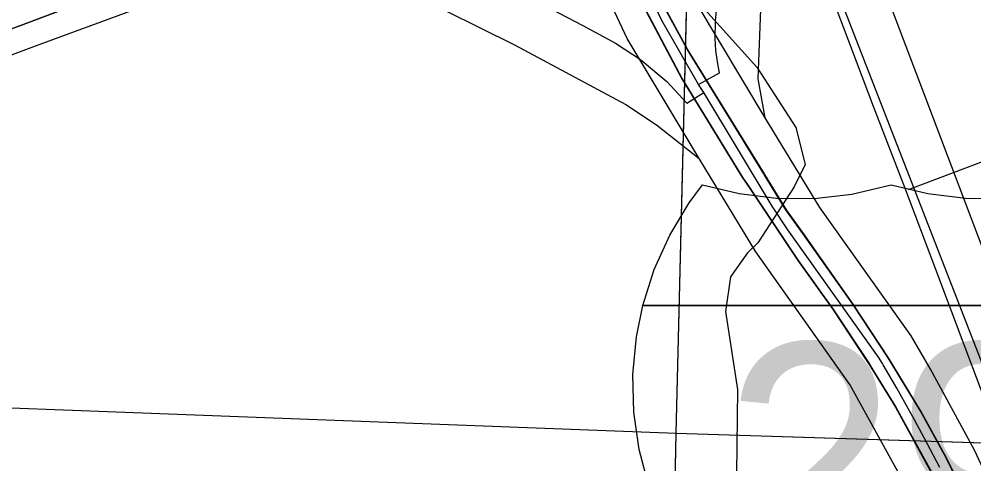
# Model space of a CAD drawing. Extents: x -132.8 to -73.3, y -60 to -26.
# Drawn here: x -125.183 to -124.445, y -43.297 to -42.953 of the extents above; entities that cross this region are included whole.
import ezdxf

# ---------------------------------------------------------------- set-up
doc = ezdxf.new("R2010")
doc.units = 0
for name, color, linetype in [('tdCoDivCarto', 7, 'Continuous'), ('tdCoHydroRiver', 7, 'Continuous'), ('tdCoInt', 7, 'Continuous'), ('tdCoIntCL', 7, 'Continuous'), ('tdCoIntRamp', 7, 'Continuous'), ('tdCoIntRte', 7, 'Continuous'), ('tdCoPrimary', 7, 'Continuous'), ('tdCoRRCL', 7, 'Continuous'), ('tdCoSectLine', 7, 'Continuous'), ('tdCoSectLinePart', 7, 'Continuous'), ('tdCoShieldInt', 7, 'Continuous')]:
    doc.layers.add(name, color=color, linetype=linetype)

msp = doc.modelspace()

# ---------------------------------------------------------------- linework, layer by layer
at = {"layer": 'tdCoDivCarto'}
for p, q in [((-124.70927, -42.92583), (-124.67031, -42.99956)), ((-125.17951, -42.9575), (-125.12271, -42.93607)), ((-124.66628, -42.97671), (-124.68502, -42.94218)), ((-125.32821, -43.01274), (-125.17951, -42.9575)), ((-124.60692, -43.07303), (-124.66628, -42.97671)), ((-124.67031, -42.99956), (-124.62345, -43.07601)), ((-124.62345, -43.07601), (-124.61988, -43.08136)), ((-124.60658, -43.07357), (-124.60692, -43.07303)), ((-124.58983, -43.10075), (-124.60658, -43.07357)), ((-124.61988, -43.08136), (-124.58943, -43.12694)), ((-124.57679, -43.11922), (-124.58983, -43.10075)), ((-124.53829, -43.17375), (-124.57679, -43.11922)), ((-124.58943, -43.12694), (-124.58079, -43.13988)), ((-124.58079, -43.13988), (-124.55342, -43.17811)), ((-124.51092, -43.21518), (-124.53829, -43.17375)), ((-124.55342, -43.17811), (-124.52654, -43.2188)), ((-124.48626, -43.25587), (-124.51092, -43.21518)), ((-124.52654, -43.2188), (-124.52307, -43.22443)), ((-124.52307, -43.22443), (-124.50533, -43.25332)), ((-124.50533, -43.25332), (-124.47623, -43.30609)), ((-124.46579, -43.29286), (-124.48626, -43.25587)), ((-124.44557, -43.33503), (-124.46579, -43.29286))]:
    msp.add_line(p, q, dxfattribs=at)
for points in [[(-124.60692, -43.07303), (-124.66628, -42.97671), (-124.68502, -42.94218), (-124.71363, -42.88201), (-124.72208, -42.86315)], [(-124.60692, -43.07303), (-124.66628, -42.97671), (-124.68502, -42.94218), (-124.71363, -42.88201), (-124.72208, -42.86315)], [(-124.60692, -43.07303), (-124.66628, -42.97671), (-124.68502, -42.94218), (-124.71363, -42.88201), (-124.72208, -42.86315)], [(-124.73512, -42.86905), (-124.70927, -42.92583), (-124.67031, -42.99956), (-124.62345, -43.07601), (-124.61988, -43.08136)], [(-124.73512, -42.86905), (-124.70927, -42.92583), (-124.67031, -42.99956), (-124.62345, -43.07601), (-124.61988, -43.08136)], [(-124.73512, -42.86905), (-124.70927, -42.92583), (-124.67031, -42.99956), (-124.62345, -43.07601), (-124.61988, -43.08136)], [(-126.11077, -43.28755), (-126.10453, -43.28647), (-126.05595, -43.27611), (-126.01797, -43.2665), (-125.96199, -43.24973), (-125.91168, -43.23222), (-125.81649, -43.19621), (-125.74695, -43.16983), (-125.63055, -43.12618), (-125.47149, -43.06674), (-125.32821, -43.01274), (-125.17951, -42.9575), (-125.12271, -42.93607), (-125.1227, -42.93607)], [(-126.11077, -43.28755), (-126.10453, -43.28647), (-126.05595, -43.27611), (-126.01797, -43.2665), (-125.96199, -43.24973), (-125.91168, -43.23222), (-125.81649, -43.19621), (-125.74695, -43.16983), (-125.63055, -43.12618), (-125.47149, -43.06674), (-125.32821, -43.01274), (-125.17951, -42.9575), (-125.12271, -42.93607), (-125.1227, -42.93607)], [(-126.11077, -43.28755), (-126.10453, -43.28647), (-126.05595, -43.27611), (-126.01797, -43.2665), (-125.96199, -43.24973), (-125.91168, -43.23222), (-125.81649, -43.19621), (-125.74695, -43.16983), (-125.63055, -43.12618), (-125.47149, -43.06674), (-125.32821, -43.01274), (-125.17951, -42.9575), (-125.12271, -42.93607), (-125.1227, -42.93607)], [(-124.57679, -43.11922), (-124.58983, -43.10075), (-124.60658, -43.07357), (-124.60692, -43.07303)], [(-124.57679, -43.11922), (-124.58983, -43.10075), (-124.60658, -43.07357), (-124.60692, -43.07303)], [(-124.57679, -43.11922), (-124.58983, -43.10075), (-124.60658, -43.07357), (-124.60692, -43.07303)], [(-124.61988, -43.08136), (-124.58943, -43.12694), (-124.58079, -43.13988), (-124.55342, -43.17811), (-124.52654, -43.2188), (-124.52307, -43.22443)], [(-124.61988, -43.08136), (-124.58943, -43.12694), (-124.58079, -43.13988), (-124.55342, -43.17811), (-124.52654, -43.2188), (-124.52307, -43.22443)], [(-124.61988, -43.08136), (-124.58943, -43.12694), (-124.58079, -43.13988), (-124.55342, -43.17811), (-124.52654, -43.2188), (-124.52307, -43.22443)], [(-124.17378, -44.02966), (-124.17388, -44.0294), (-124.20488, -43.95031), (-124.25247, -43.82676), (-124.30475, -43.69458), (-124.35284, -43.56881), (-124.3992, -43.44945), (-124.42559, -43.38016), (-124.44557, -43.33503), (-124.46579, -43.29286), (-124.48626, -43.25587), (-124.51092, -43.21518), (-124.53829, -43.17375), (-124.57679, -43.11922)], [(-124.17378, -44.02966), (-124.17388, -44.0294), (-124.20488, -43.95031), (-124.25247, -43.82676), (-124.30475, -43.69458), (-124.35284, -43.56881), (-124.3992, -43.44945), (-124.42559, -43.38016), (-124.44557, -43.33503), (-124.46579, -43.29286), (-124.48626, -43.25587), (-124.51092, -43.21518), (-124.53829, -43.17375), (-124.57679, -43.11922)], [(-124.17378, -44.02966), (-124.17388, -44.0294), (-124.20488, -43.95031), (-124.25247, -43.82676), (-124.30475, -43.69458), (-124.35284, -43.56881), (-124.3992, -43.44945), (-124.42559, -43.38016), (-124.44557, -43.33503), (-124.46579, -43.29286), (-124.48626, -43.25587), (-124.51092, -43.21518), (-124.53829, -43.17375), (-124.57679, -43.11922)], [(-124.52307, -43.22443), (-124.50533, -43.25332), (-124.47623, -43.30609), (-124.45477, -43.34999), (-124.4348, -43.39685), (-124.38572, -43.52508), (-124.35588, -43.60178), (-124.32481, -43.68069), (-124.32033, -43.69229)], [(-124.52307, -43.22443), (-124.50533, -43.25332), (-124.47623, -43.30609), (-124.45477, -43.34999), (-124.4348, -43.39685), (-124.38572, -43.52508), (-124.35588, -43.60178), (-124.32481, -43.68069), (-124.32033, -43.69229)], [(-124.52307, -43.22443), (-124.50533, -43.25332), (-124.47623, -43.30609), (-124.45477, -43.34999), (-124.4348, -43.39685), (-124.38572, -43.52508), (-124.35588, -43.60178), (-124.33866, -43.64552)]]:
    msp.add_lwpolyline(points, dxfattribs=at)
at = {"layer": 'tdCoHydroRiver'}
msp.add_lwpolyline([(-124.67662, -42.90683), (-124.66932, -42.92755), (-124.61272, -42.99069), (-124.58248, -43.03731), (-124.5754, -43.06591), (-124.58378, -43.08302), (-124.61184, -43.12639), (-124.61995, -43.13405), (-124.6331, -43.15261), (-124.63702, -43.17932), (-124.62768, -43.23953), (-124.62857, -43.32628), (-124.61297, -43.38826), (-124.61243, -43.42456), (-124.62134, -43.46059), (-124.6463, -43.50563), (-124.65937, -43.52103), (-124.70301, -43.61287), (-124.7263, -43.6548), (-124.76576, -43.71047), (-124.81446, -43.75798), (-124.85487, -43.79154), (-124.92399, -43.83532), (-125.01379, -43.88482)], dxfattribs=at)
at = {"layer": 'tdCoInt'}
for points in [[(-126.56548, -43.31662), (-126.36114, -43.32459), (-126.30169, -43.32627), (-126.25286, -43.32583), (-126.15771, -43.31652), (-126.10709, -43.30937), (-126.01003, -43.28604), (-125.93817, -43.26279), (-125.66785, -43.16107), (-125.16944, -42.97396), (-125.05087, -42.93017), (-124.99552, -42.9085), (-124.8201, -42.8428), (-124.74695, -42.81707), (-124.65502, -42.78198), (-124.64291, -42.77786)], [(-124.41879, -43.3418), (-124.44443, -43.28648), (-124.47857, -43.22381), (-124.49354, -43.19825), (-124.5641, -43.09912), (-124.60632, -43.02965), (-124.65964, -42.94071), (-124.7034, -42.8474), (-124.71125, -42.82719)], [(-123.55308, -45.57692), (-123.74046, -45.31564), (-123.78872, -45.23836), (-123.82739, -45.17068), (-123.86875, -45.08428), (-123.90571, -44.99656), (-123.93096, -44.92117), (-124.01462, -44.62805), (-124.03288, -44.56973), (-124.08447, -44.38971), (-124.10278, -44.32357), (-124.14273, -44.21452), (-124.20021, -44.06525), (-124.29087, -43.83017), (-124.324, -43.74537), (-124.43508, -43.45911), (-124.47376, -43.36588), (-124.49814, -43.31328), (-124.54093, -43.2359), (-124.61351, -43.13317), (-124.65737, -43.06122), (-124.71285, -42.96855), (-124.75858, -42.87103), (-124.76764, -42.84773)]]:
    msp.add_lwpolyline(points, dxfattribs=at)
at = {"layer": 'tdCoIntCL'}
for points in [[(-124.65768, -43.00388), (-124.64145, -42.99499), (-124.6428, -42.98792), (-124.64431, -42.97769), (-124.64491, -42.96851), (-124.64476, -42.95512), (-124.64235, -42.92984), (-124.63859, -42.89583), (-124.63573, -42.8719), (-124.63257, -42.84828), (-124.63136, -42.83127), (-124.63136, -42.82014), (-124.63392, -42.80975), (-124.63994, -42.79696), (-124.64461, -42.78763), (-124.64731, -42.78086), (-124.64942, -42.77454), (-124.64964, -42.76728), (-124.64882, -42.76162), (-124.6573, -42.75107)], [(-124.65768, -43.00388), (-124.68624, -42.95463), (-124.72763, -42.86731), (-124.72835, -42.86579)], [(-125.00377, -42.8796), (-124.99596, -42.89789), (-124.98489, -42.8949), (-124.96931, -42.89164), (-124.95431, -42.88955), (-124.93677, -42.88847), (-124.92231, -42.8887), (-124.90902, -42.89001), (-124.90192, -42.8911), (-124.89031, -42.89287), (-124.87238, -42.89736), (-124.85514, -42.90308), (-124.8342, -42.9122), (-124.79076, -42.93554), (-124.74724, -42.9585), (-124.72195, -42.97212), (-124.70254, -42.98476), (-124.68223, -43.00177), (-124.66673, -43.01847), (-124.65376, -43.01018)], [(-124.65376, -43.01018), (-124.65572, -43.00703), (-124.65768, -43.00388)], [(-124.47128, -43.29988), (-124.48115, -43.28145), (-124.49102, -43.26303), (-124.49453, -43.25667), (-124.50462, -43.23868), (-124.51509, -43.22066), (-124.51569, -43.21966), (-124.51867, -43.21468), (-124.58482, -43.12175), (-124.58881, -43.11615), (-124.60089, -43.09802), (-124.65376, -43.01018)]]:
    msp.add_lwpolyline(points, dxfattribs=at)
at = {"layer": 'tdCoIntRamp'}
for points in [[(-124.60632, -43.02965), (-124.61163, -42.99972), (-124.60754, -42.89172), (-124.60137, -42.84024), (-124.60137, -42.82853), (-124.60384, -42.81681), (-124.61528, -42.77912), (-124.61795, -42.77112), (-124.62616, -42.73951)], [(-125.01813, -42.91735), (-124.98145, -42.91453), (-124.94631, -42.91576), (-124.92289, -42.91946), (-124.88004, -42.93334), (-124.79989, -42.97341), (-124.71389, -43.01934), (-124.69015, -43.03506), (-124.65737, -43.06122)]]:
    msp.add_lwpolyline(points, dxfattribs=at)
at = {"layer": 'tdCoIntRte'}
for points in [[(-124.44595, -43.33503), (-124.46617, -43.29286), (-124.48664, -43.25587), (-124.5113, -43.21518), (-124.53867, -43.17375), (-124.57717, -43.11922), (-124.59021, -43.10075), (-124.60696, -43.07357), (-124.6073, -43.07303), (-124.66666, -42.97671), (-124.6854, -42.94218), (-124.71401, -42.88201), (-124.72246, -42.86315), (-124.73842, -42.82751), (-124.74732, -42.8029), (-124.74959, -42.79663)], [(-124.44595, -43.33503), (-124.46617, -43.29286), (-124.48664, -43.25587), (-124.5113, -43.21518), (-124.53867, -43.17375), (-124.57717, -43.11922), (-124.59021, -43.10075), (-124.60696, -43.07357), (-124.6073, -43.07303), (-124.66666, -42.97671), (-124.6854, -42.94218), (-124.71401, -42.88201), (-124.72246, -42.86315), (-124.73842, -42.82751), (-124.74732, -42.8029), (-124.74959, -42.79663)], [(-125.32859, -43.01274), (-125.17989, -42.9575), (-125.12309, -42.93607), (-125.12308, -42.93607), (-125.03735, -42.90374), (-125.00066, -42.88989), (-124.90665, -42.85442), (-124.88954, -42.84811), (-124.83242, -42.82704), (-124.82272, -42.82338), (-124.77913, -42.80691), (-124.76445, -42.80136), (-124.76329, -42.80092)], [(-125.32859, -43.01274), (-125.17989, -42.9575), (-125.12309, -42.93607), (-125.12308, -42.93607), (-125.03735, -42.90374), (-125.00066, -42.88989), (-124.90665, -42.85442), (-124.88954, -42.84811), (-124.83242, -42.82704), (-124.82272, -42.82338), (-124.77913, -42.80691), (-124.76445, -42.80136), (-124.76329, -42.80092)], [(-124.76329, -42.80092), (-124.76304, -42.80153), (-124.76058, -42.80765), (-124.7385, -42.86245), (-124.7355, -42.86905), (-124.70965, -42.92583), (-124.67069, -42.99956), (-124.62383, -43.07601), (-124.62026, -43.08136), (-124.58981, -43.12694), (-124.58117, -43.13988), (-124.55379, -43.17811), (-124.52691, -43.2188), (-124.52345, -43.22443), (-124.50571, -43.25332), (-124.47661, -43.30609)], [(-124.76329, -42.80092), (-124.76304, -42.80153), (-124.76058, -42.80765), (-124.7385, -42.86245), (-124.7355, -42.86905), (-124.70965, -42.92583), (-124.67069, -42.99956), (-124.62383, -43.07601), (-124.62026, -43.08136), (-124.58981, -43.12694), (-124.58117, -43.13988), (-124.55379, -43.17811), (-124.52691, -43.2188), (-124.52345, -43.22443), (-124.50571, -43.25332), (-124.47661, -43.30609)]]:
    msp.add_lwpolyline(points, dxfattribs=at)
at = {"layer": 'tdCoPrimary'}
for points in [[(-124.44557, -43.33503), (-124.46579, -43.29286), (-124.48626, -43.25587), (-124.51092, -43.21518), (-124.53829, -43.17375), (-124.57679, -43.11922), (-124.58983, -43.10075), (-124.60658, -43.07357), (-124.60692, -43.07303), (-124.66628, -42.97671), (-124.68502, -42.94218), (-124.71363, -42.88201), (-124.72208, -42.86315), (-124.73804, -42.82751), (-124.74695, -42.8029), (-124.74921, -42.79663)], [(-125.32821, -43.01274), (-125.17951, -42.9575), (-125.12271, -42.93607), (-125.1227, -42.93607), (-125.03697, -42.90374), (-124.90627, -42.85442), (-124.88916, -42.84811), (-124.83204, -42.82704), (-124.82235, -42.82338), (-124.77875, -42.80691), (-124.76407, -42.80136), (-124.76291, -42.80092)], [(-124.76291, -42.80092), (-124.76266, -42.80153), (-124.7602, -42.80765), (-124.73812, -42.86245), (-124.73512, -42.86905), (-124.70927, -42.92583), (-124.67031, -42.99956), (-124.62345, -43.07601), (-124.61988, -43.08136), (-124.58943, -43.12694), (-124.58079, -43.13988), (-124.55342, -43.17811), (-124.52654, -43.2188), (-124.52307, -43.22443), (-124.50533, -43.25332), (-124.47623, -43.30609)], [(-124.60692, -43.07303), (-124.66628, -42.97671), (-124.68502, -42.94218), (-124.71363, -42.88201), (-124.72208, -42.86315)], [(-124.60692, -43.07303), (-124.66628, -42.97671), (-124.68502, -42.94218), (-124.71363, -42.88201), (-124.72208, -42.86315)], [(-124.73512, -42.86905), (-124.70927, -42.92583), (-124.67031, -42.99956), (-124.62345, -43.07601), (-124.61988, -43.08136)], [(-124.73512, -42.86905), (-124.70927, -42.92583), (-124.67031, -42.99956), (-124.62345, -43.07601), (-124.61988, -43.08136)], [(-126.11077, -43.28755), (-126.10453, -43.28647), (-126.05595, -43.27611), (-126.01797, -43.2665), (-125.96199, -43.24973), (-125.91168, -43.23222), (-125.81649, -43.19621), (-125.74695, -43.16983), (-125.63055, -43.12618), (-125.47149, -43.06674), (-125.32821, -43.01274), (-125.17951, -42.9575), (-125.12271, -42.93607), (-125.1227, -42.93607)], [(-126.11077, -43.28755), (-126.10453, -43.28647), (-126.05595, -43.27611), (-126.01797, -43.2665), (-125.96199, -43.24973), (-125.91168, -43.23222), (-125.81649, -43.19621), (-125.74695, -43.16983), (-125.63055, -43.12618), (-125.47149, -43.06674), (-125.32821, -43.01274), (-125.17951, -42.9575), (-125.12271, -42.93607), (-125.1227, -42.93607)], [(-124.57679, -43.11922), (-124.58983, -43.10075), (-124.60658, -43.07357), (-124.60692, -43.07303)], [(-124.57679, -43.11922), (-124.58983, -43.10075), (-124.60658, -43.07357), (-124.60692, -43.07303)], [(-124.61988, -43.08136), (-124.58943, -43.12694), (-124.58079, -43.13988), (-124.55342, -43.17811), (-124.52654, -43.2188), (-124.52307, -43.22443)], [(-124.61988, -43.08136), (-124.58943, -43.12694), (-124.58079, -43.13988), (-124.55342, -43.17811), (-124.52654, -43.2188), (-124.52307, -43.22443)], [(-124.17378, -44.02966), (-124.17388, -44.0294), (-124.20488, -43.95031), (-124.25247, -43.82676), (-124.30475, -43.69458), (-124.35284, -43.56881), (-124.3992, -43.44945), (-124.42559, -43.38016), (-124.44557, -43.33503), (-124.46579, -43.29286), (-124.48626, -43.25587), (-124.51092, -43.21518), (-124.53829, -43.17375), (-124.57679, -43.11922)], [(-124.17378, -44.02966), (-124.17388, -44.0294), (-124.20488, -43.95031), (-124.25247, -43.82676), (-124.30475, -43.69458), (-124.35284, -43.56881), (-124.3992, -43.44945), (-124.42559, -43.38016), (-124.44557, -43.33503), (-124.46579, -43.29286), (-124.48626, -43.25587), (-124.51092, -43.21518), (-124.53829, -43.17375), (-124.57679, -43.11922)], [(-124.52307, -43.22443), (-124.50533, -43.25332), (-124.47623, -43.30609), (-124.45477, -43.34999), (-124.4348, -43.39685), (-124.38572, -43.52508), (-124.35588, -43.60178), (-124.33866, -43.64552)], [(-124.52307, -43.22443), (-124.50533, -43.25332), (-124.47623, -43.30609), (-124.45477, -43.34999), (-124.4348, -43.39685), (-124.38572, -43.52508), (-124.35588, -43.60178), (-124.33866, -43.64552)]]:
    msp.add_lwpolyline(points, dxfattribs=at)
at = {"layer": 'tdCoRRCL'}
msp.add_line((-124.49552, -43.08516), (-124.42536, -43.05867), dxfattribs=at)
for points in [[(-124.56441, -39.58277), (-124.59502, -40.99697), (-124.62126, -41.69986), (-124.64443, -42.5874), (-124.61743, -42.70169), (-124.59894, -42.77948), (-124.57448, -42.87004), (-124.36447, -43.41034), (-124.28789, -43.62059), (-124.20724, -43.85618), (-124.00071, -44.40901), (-123.83109, -44.9246), (-123.75422, -45.12382), (-123.67243, -45.25532), (-123.34073, -45.72941), (-123.31155, -45.76015), (-123.21558, -45.95355), (-123.18597, -46.02848), (-123.11918, -46.43252), (-123.02482, -47.17174), (-122.96612, -47.70495)], [(-124.64828, -42.35546), (-124.65012, -42.4113), (-124.65116, -42.4556), (-124.65143, -42.4868), (-124.6509, -42.51694), (-124.64907, -42.54971), (-124.64723, -42.57828), (-124.64356, -42.61053), (-124.64068, -42.63386), (-124.63308, -42.68157), (-124.62521, -42.71931), (-124.61551, -42.76126), (-124.60241, -42.80399), (-124.58379, -42.85904), (-124.56571, -42.90753), (-124.54028, -42.97438), (-124.52272, -43.02078), (-124.4986, -43.08343), (-124.47474, -43.1466), (-124.45194, -43.2069), (-124.43018, -43.26483), (-124.4155, -43.3031)], [(-124.61431, -42.39342), (-124.61484, -42.41557), (-124.61549, -42.45331), (-124.61536, -42.48398), (-124.61418, -42.51544), (-124.61326, -42.53183), (-124.61143, -42.5604), (-124.60776, -42.59264), (-124.60488, -42.61597), (-124.60107, -42.63983), (-124.59334, -42.68256), (-124.58456, -42.7224), (-124.57971, -42.74337), (-124.57316, -42.76474), (-124.5573, -42.81363), (-124.54799, -42.84115), (-124.51503, -42.92812), (-124.48206, -43.01508), (-124.41613, -43.18901), (-124.3797, -43.28522), (-124.36764, -43.31537)]]:
    msp.add_lwpolyline(points, dxfattribs=at)
at = {"layer": 'tdCoSectLine'}
for points in [[(-124.67512, -43.27342), (-124.65028, -42.26542)], [(-125.66265, -43.23573), (-124.67512, -43.27342)], [(-124.69445, -44.26412), (-124.67512, -43.27342)], [(-124.67512, -43.27342), (-123.66688, -43.30505)]]:
    msp.add_lwpolyline(points, dxfattribs=at)
at = {"layer": 'tdCoSectLinePart'}
for points in [[(-124.67512, -43.27342), (-124.66276, -42.77172)], [(-125.66265, -43.23573), (-124.67512, -43.27342)], [(-124.67909, -43.47685), (-124.67512, -43.27342)], [(-124.67512, -43.27342), (-123.95241, -43.29609)]]:
    msp.add_lwpolyline(points, dxfattribs=at)
at = {"layer": 'tdCoShieldInt'}
msp.add_line((-124.69766, -43.17464), (-124.32027, -43.17464), dxfattribs=at)
for points in [[(-124.69609, -43.31427), (-124.70356, -43.28608), (-124.7077, -43.25721), (-124.70845, -43.22806), (-124.70579, -43.19902), (-124.70085, -43.17464), (-124.69202, -43.14685), (-124.68, -43.12028), (-124.66496, -43.09529), (-124.65476, -43.08142), (-124.62642, -43.0883), (-124.59747, -43.09183), (-124.56831, -43.09196), (-124.53933, -43.08868), (-124.50883, -43.08142), (-124.48049, -43.0883), (-124.45154, -43.09183), (-124.42238, -43.09196)], [(-124.69609, -43.31427), (-124.70356, -43.28608), (-124.7077, -43.25721), (-124.70845, -43.22806), (-124.70579, -43.19902), (-124.70085, -43.17464), (-124.31681, -43.17464), (-124.31127, -43.20327), (-124.30911, -43.23236), (-124.31035, -43.26149), (-124.31499, -43.29029), (-124.32295, -43.31834)]]:
    msp.add_lwpolyline(points, dxfattribs=at)
msp.add_lwpolyline([(-124.70085, -43.17464), (-124.69202, -43.14685), (-124.68, -43.12028), (-124.66496, -43.09529), (-124.65476, -43.08142), (-124.62642, -43.0883), (-124.59747, -43.09183), (-124.56831, -43.09196), (-124.53933, -43.08868), (-124.50883, -43.08142), (-124.48049, -43.0883), (-124.45154, -43.09183), (-124.42238, -43.09196), (-124.3934, -43.08868), (-124.3629, -43.08142), (-124.34618, -43.10532), (-124.33236, -43.131), (-124.32163, -43.15811), (-124.31681, -43.17464)], close=True, dxfattribs=at)

# ---------------------------------------------------------------- texts
msp.add_text('29', height=0.18, dxfattribs=at).set_placement((-124.63831, -43.38395))

doc.saveas('drawing.dxf')
